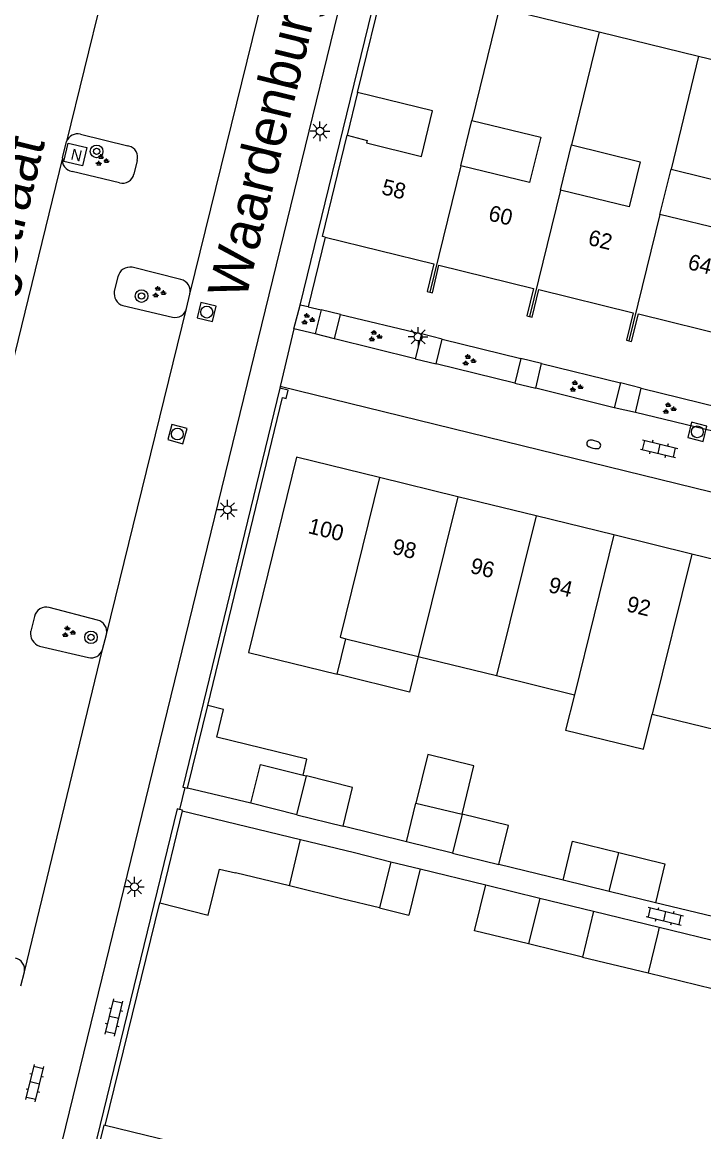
# Model space of a CAD drawing. Extents: x 125000 to 129004, y 397500 to 399008.
# Drawn here: x 127830.8 to 127874, y 398032.3 to 398102.6 of the extents above; entities that cross this region are included whole.
import ezdxf

# ---------------------------------------------------------------- set-up
doc = ezdxf.new("R2010")
doc.units = 0
for name, color, linetype in [('gg-afsc-erfafscheiding', 7, 'Continuous'), ('gg-afsc-hekwerk', 7, 'Continuous'), ('gg-afsc-muur', 7, 'Continuous'), ('gg-anno-huisnummerreeks BGT', 7, 'Continuous'), ('gg-anno-openbare ruimte label', 7, 'Continuous'), ('gg-bbg-bijgebouw', 7, 'Continuous'), ('gg-bbg-gedigitaliseerde bebouwing', 7, 'Continuous'), ('gg-bbg-hoofdgebouw', 7, 'Continuous'), ('gg-bbg-luifel en loopbrug', 7, 'Continuous'), ('gg-bbg-tussenscheiding', 7, 'Continuous'), ('gg-knt-verharding', 7, 'Continuous'), ('gg-knt-verharding nz', 7, 'Continuous'), ('gt-grn-weggrens', 7, 'Continuous'), ('gt-symb-boom', 7, 'Continuous'), ('gt-symb-brandkraan', 7, 'Continuous'), ('gt-symb-groenvak', 7, 'Continuous'), ('gt-symb-klinker verharding', 7, 'Continuous'), ('gt-symb-lichtmast', 7, 'Continuous'), ('gt-symb-nortonput', 7, 'Continuous'), ('gt-symb-rioolschacht', 7, 'Continuous')]:
    doc.layers.add(name, color=color, linetype=linetype)

# ---------------------------------------------------------------- blocks, each defined once
blk = doc.blocks.new('gt0-GRVAK')
at = {"layer": 'gt-symb-groenvak'}
for p, q in [((-0.11, 0.189), (-0.228, 0.24)), ((-0.182, 0.153), (0.088, 0.153)), ((-0.091, 0.211), (-0.156, 0.322)), ((-0.047, 0.214), (-0.047, 0.393)), ((-0.004, 0.211), (0.061, 0.322)), ((0.015, 0.189), (0.133, 0.24)), ((0.262, -0.052), (0.197, 0.059)), ((0.305, -0.049), (0.305, 0.13)), ((0.349, -0.052), (0.414, 0.059)), ((-0.245, -0.228), (-0.363, -0.177)), ((-0.318, -0.264), (-0.047, -0.264)), ((-0.226, -0.206), (-0.291, -0.095)), ((-0.183, -0.203), (-0.183, -0.024)), ((-0.139, -0.206), (-0.074, -0.095)), ((-0.12, -0.228), (-0.002, -0.177)), ((0.243, -0.074), (0.125, -0.023)), ((0.17, -0.11), (0.441, -0.11)), ((0.368, -0.074), (0.486, -0.023))]:
    blk.add_line(p, q, dxfattribs=at)
blk = doc.blocks.new('gt0-BR')
at = {"layer": 'gt-symb-brandkraan'}
for centre, radius, start, end in [((-0.244, 0), 0.206, 107.56694, 252.43307), ((0.599, -2.664), 3, 106.89205, 107.56694), ((0, -0.691), 0.938, 73.10799, 106.89205), ((-0.599, -2.664), 3, 72.43309, 73.10799), ((0.244, 0), 0.206, 287.56695, 72.43309), ((0.599, 2.664), 3, 252.43307, 253.10797), ((0, 0.691), 0.938, 253.10797, 286.89206), ((-0.599, 2.664), 3, 286.89206, 287.56695)]:
    blk.add_arc(centre, radius, start, end, dxfattribs=at)
blk = doc.blocks.new('gt0-KL1')
at = {"layer": 'gt-symb-klinker verharding'}
for p, q in [((-1.15, 0.3), (1.15, 0.3)), ((-1, -0.3), (-1, 0.3)), ((-0.5, 0.3), (-0.5, 0.45)), ((0, -0.3), (0, 0.3)), ((0.5, 0.3), (0.5, 0.45)), ((1, -0.3), (1, 0.3)), ((-1.15, -0.3), (1.15, -0.3)), ((-0.5, -0.45), (-0.5, -0.3)), ((0.5, -0.45), (0.5, -0.3))]:
    blk.add_line(p, q, dxfattribs=at)
blk = doc.blocks.new('gt0-LMAST')
at = {"layer": 'gt-symb-lichtmast'}
for p, q in [((-0.182, 0.173), (-0.447, 0.438)), ((-0.005, 0.246), (-0.005, 0.621)), ((0.172, 0.173), (0.437, 0.438)), ((-0.255, -0.004), (-0.63, -0.004)), ((-0.182, -0.181), (-0.447, -0.446)), ((-0.005, -0.254), (-0.005, -0.629)), ((0.437, -0.446), (0.172, -0.181)), ((0.245, -0.004), (0.62, -0.004))]:
    blk.add_line(p, q, dxfattribs=at)
blk.add_circle((-0.005, -0.004), 0.25, dxfattribs=at)
blk = doc.blocks.new('gt0-RS')
at = {"layer": 'gt-symb-rioolschacht'}
blk.add_lwpolyline([(-0.5, -0.5), (0.5, -0.5), (0.5, 0.5), (-0.5, 0.5)], close=True, dxfattribs=at)
blk.add_circle((0, 0), 0.375, dxfattribs=at)
blk = doc.blocks.new('gt0-BOOM')
at = {"layer": 'gt-symb-boom'}
for radius in [0.4, 0.2]:
    blk.add_circle((0, 0), radius, dxfattribs=at)
blk = doc.blocks.new('gt0-NPUT')
at = {"layer": 'gt-symb-nortonput'}
blk.add_lwpolyline([(-0.566, -0.608), (-0.566, 0.592), (0.634, 0.592), (0.634, -0.608)], close=True, dxfattribs=at)
blk.add_text('N', height=0.7, dxfattribs=at).set_placement((-0.221, -0.381))

msp = doc.modelspace()

# ---------------------------------------------------------------- linework, layer by layer
at = {"layer": 'gg-afsc-erfafscheiding'}
for p, q in [((127848.921, 398084.56), (127849.743, 398084.38)), ((127850.971, 398084.073), (127856.093, 398082.854)), ((127857.408, 398082.524), (127862.397, 398081.286)), ((127863.716, 398080.975), (127868.713, 398079.746)), ((127870.027, 398079.411), (127875.029, 398078.185)), ((127855.149, 398050.664), (127851.128, 398051.666)), ((127856.01, 398048.957), (127860.181, 398047.954)), ((127865.079, 398048.243), (127861.013, 398049.236)), ((127875.089, 398045.806), (127870.939, 398046.815))]:
    msp.add_line(p, q, dxfattribs=at)
at = {"layer": 'gg-afsc-hekwerk'}
msp.add_line((127841.103, 398054.105), (127840.746, 398052.723), dxfattribs=at)
at = {"layer": 'gg-afsc-muur'}
for p, q in [((127852.05, 398098.142), (127851.391, 398095.449)), ((127850, 398088.982), (127848.921, 398084.56)), ((127848.921, 398084.56), (127848.416, 398084.683)), ((127911.286, 398063.817), (127847.139, 398079.523)), ((127841.103, 398054.105), (127841.269, 398054.067)), ((127836.037, 398032.708), (127839.502, 398046.812))]:
    msp.add_line(p, q, dxfattribs=at)
for points in [[(127848.416, 398084.683), (127853.647, 398106.127), (127853.796, 398106.091)], [(127847.113, 398079.418), (127840.958, 398054.143), (127841.103, 398054.105)], [(127842.545, 398059.308), (127847.296, 398078.818), (127847.51, 398078.766), (127847.638, 398079.29), (127847.113, 398079.418)], [(127840.746, 398052.723), (127840.601, 398052.761), (127831.919, 398017.18)], [(127840.931, 398052.636), (127840.942, 398052.678), (127840.746, 398052.723)]]:
    msp.add_lwpolyline(points, dxfattribs=at)
at = {"layer": 'gg-bbg-bijgebouw'}
for p, q in [((127848.592, 398054.903), (127848.806, 398054.85)), ((127848.197, 398052.392), (127845.273, 398053.117)), ((127855.149, 398050.664), (127855.749, 398053.13)), ((127855.749, 398053.13), (127858.68, 398052.416)), ((127840.931, 398052.636), (127839.502, 398046.812)), ((127840.931, 398052.636), (127845.026, 398051.644)), ((127848.197, 398052.392), (127851.128, 398051.666)), ((127845.026, 398051.644), (127848.435, 398050.818)), ((127848.435, 398050.818), (127851.857, 398049.989)), ((127858.078, 398049.951), (127855.149, 398050.664)), ((127851.857, 398049.989), (127854.155, 398049.403)), ((127854.155, 398049.403), (127853.449, 398046.488)), ((127858.078, 398049.951), (127861.013, 398049.236)), ((127847.723, 398047.875), (127844.313, 398048.701)), ((127860.181, 398047.954), (127863.602, 398047.112)), ((127868.004, 398047.53), (127865.079, 398048.243)), ((127851.144, 398047.046), (127847.723, 398047.875)), ((127870.939, 398046.815), (127868.004, 398047.53)), ((127853.449, 398046.488), (127851.144, 398047.046)), ((127863.602, 398047.112), (127867.02, 398046.271)), ((127867.02, 398046.271), (127866.307, 398043.372)), ((127866.307, 398043.372), (127862.886, 398044.201))]:
    msp.add_line(p, q, dxfattribs=at)
for points in [[(127845.273, 398053.117), (127845.882, 398055.575), (127848.592, 398054.903)], [(127851.128, 398051.666), (127851.737, 398054.124), (127848.806, 398054.85)], [(127861.013, 398049.236), (127861.614, 398051.701), (127858.68, 398052.416)], [(127865.079, 398048.243), (127865.68, 398050.71), (127868.606, 398049.997)], [(127868.606, 398049.997), (127871.54, 398049.282), (127870.939, 398046.815)], [(127839.502, 398046.812), (127842.574, 398046.018), (127843.293, 398048.948), (127844.313, 398048.701)], [(127862.886, 398044.201), (127859.462, 398045.031), (127860.181, 398047.954)]]:
    msp.add_lwpolyline(points, dxfattribs=at)
at = {"layer": 'gg-bbg-gedigitaliseerde bebouwing'}
for p, q in [((127858.597, 398093.513), (127859.297, 398096.377)), ((127864.914, 398091.968), (127865.615, 398094.832)), ((127871.226, 398090.424), (127871.927, 398093.288)), ((127870.728, 398058.769), (127875.751, 398057.545))]:
    msp.add_line(p, q, dxfattribs=at)
for points in [[(127859.297, 398096.377), (127863.661, 398095.31), (127862.961, 398092.446), (127858.597, 398093.513)], [(127865.615, 398094.832), (127869.979, 398093.765), (127869.278, 398090.9), (127864.914, 398091.968)], [(127871.927, 398093.288), (127876.291, 398092.221), (127875.591, 398089.356), (127871.226, 398090.424)]]:
    msp.add_lwpolyline(points, dxfattribs=at)
at = {"layer": 'gg-bbg-hoofdgebouw'}
for p, q in [((127861.05, 398103.544), (127867.367, 398101.997)), ((127867.367, 398101.997), (127873.679, 398100.452)), ((127873.679, 398100.452), (127879.993, 398098.905)), ((127858.409, 398072.533), (127853.442, 398073.749)), ((127863.373, 398071.318), (127858.409, 398072.533)), ((127868.298, 398070.113), (127863.373, 398071.318)), ((127873.24, 398068.903), (127868.298, 398070.113)), ((127878.255, 398067.676), (127873.24, 398068.903)), ((127850.762, 398061.287), (127851.314, 398063.54)), ((127851.314, 398063.54), (127855.901, 398062.418)), ((127855.901, 398062.418), (127860.865, 398061.203)), ((127860.865, 398061.203), (127865.806, 398059.994)), ((127843.587, 398030.861), (127836.037, 398032.708))]:
    msp.add_line(p, q, dxfattribs=at)
for points in [[(127852.05, 398098.142), (127853.804, 398105.319), (127853.975, 398105.277)], [(127851.391, 398095.449), (127852.656, 398095.115), (127852.616, 398094.959), (127856.106, 398094.101), (127856.808, 398096.986), (127852.05, 398098.142)], [(127850, 398088.982), (127849.821, 398089.026), (127851.391, 398095.449)], [(127850, 398088.982), (127856.878, 398087.288), (127856.469, 398085.535), (127856.631, 398085.498)], [(127856.631, 398085.498), (127856.792, 398085.461), (127857.211, 398087.207), (127863.21, 398085.741), (127862.784, 398083.991), (127862.949, 398083.954)], [(127862.949, 398083.954), (127863.113, 398083.917), (127863.535, 398085.663), (127869.524, 398084.188), (127869.097, 398082.452), (127869.261, 398082.411)], [(127869.261, 398082.411), (127869.425, 398082.37), (127869.856, 398084.122), (127875.846, 398082.644), (127875.413, 398080.904), (127875.575, 398080.863)], [(127853.442, 398073.749), (127848.175, 398075.038), (127845.138, 398062.663), (127850.762, 398061.287)], [(127865.806, 398059.994), (127865.239, 398057.744), (127870.181, 398056.535), (127870.728, 398058.769)], [(127836.037, 398032.708), (127835.951, 398032.729), (127833.591, 398023.114), (127833.903, 398023.034)]]:
    msp.add_lwpolyline(points, dxfattribs=at)
at = {"layer": 'gg-bbg-luifel en loopbrug'}
for p, q in [((127841.269, 398054.067), (127842.545, 398059.308)), ((127845.273, 398053.117), (127841.269, 398054.067)), ((127854.155, 398049.403), (127856.01, 398048.957)), ((127856.01, 398048.957), (127855.298, 398046.034)), ((127853.449, 398046.488), (127855.298, 398046.034)), ((127867.02, 398046.271), (127871.18, 398045.258)), ((127871.18, 398045.258), (127875.34, 398044.244)), ((127866.307, 398043.372), (127870.472, 398042.363)), ((127870.472, 398042.363), (127874.629, 398041.356))]:
    msp.add_line(p, q, dxfattribs=at)
for points in [[(127855.901, 398062.418), (127855.35, 398060.165), (127850.762, 398061.287)], [(127848.592, 398054.903), (127848.836, 398055.9), (127843.119, 398057.298), (127843.551, 398059.062), (127842.545, 398059.308)], [(127858.68, 398052.416), (127859.43, 398055.481), (127856.499, 398056.198), (127855.749, 398053.13)], [(127871.18, 398045.258), (127871.087, 398044.893), (127870.472, 398042.363)]]:
    msp.add_lwpolyline(points, dxfattribs=at)
at = {"layer": 'gg-bbg-tussenscheiding'}
for p, q in [((127861.05, 398103.544), (127859.297, 398096.377)), ((127867.367, 398101.997), (127865.615, 398094.832)), ((127873.679, 398100.452), (127871.927, 398093.288)), ((127858.597, 398093.513), (127856.631, 398085.498)), ((127864.914, 398091.968), (127862.949, 398083.954)), ((127871.226, 398090.424), (127869.261, 398082.411)), ((127858.409, 398072.533), (127855.901, 398062.418)), ((127863.373, 398071.318), (127860.865, 398061.203)), ((127868.298, 398070.113), (127865.806, 398059.994)), ((127873.24, 398068.903), (127870.728, 398058.769)), ((127848.197, 398052.392), (127848.806, 398054.85)), ((127858.68, 398052.416), (127858.078, 398049.951)), ((127847.723, 398047.875), (127848.435, 398050.818)), ((127868.004, 398047.53), (127868.606, 398049.997)), ((127863.602, 398047.112), (127862.886, 398044.201))]:
    msp.add_line(p, q, dxfattribs=at)
msp.add_lwpolyline([(127853.442, 398073.749), (127850.94, 398063.632), (127851.314, 398063.54)], dxfattribs=at)
at = {"layer": 'gg-knt-verharding'}
for p, q in [((127852.822, 398111.477), (127829.871, 398017.687)), ((127833.342, 398094.007), (127833.594, 398095.047)), ((127834.475, 398095.501), (127837.486, 398094.762)), ((127837.544, 398094.748), (127837.486, 398094.762)), ((127838.073, 398093.835), (127837.852, 398092.976)), ((127836.956, 398092.419), (127833.95, 398093.149)), ((127840.85, 398086.302), (127837.749, 398087.081)), ((127836.852, 398086.47), (127836.622, 398085.57)), ((127841.207, 398084.46), (127841.418, 398085.373)), ((127837.17, 398084.643), (127840.306, 398083.917)), ((127848.011, 398083.174), (127848.416, 398084.683)), ((127849.743, 398084.38), (127849.359, 398082.854)), ((127850.971, 398084.073), (127849.743, 398084.38)), ((127850.59, 398082.538), (127850.971, 398084.073)), ((127849.359, 398082.854), (127848.011, 398083.174)), ((127850.59, 398082.538), (127849.359, 398082.854)), ((127855.695, 398081.275), (127850.59, 398082.538)), ((127856.093, 398082.854), (127855.695, 398081.275)), ((127857.408, 398082.524), (127856.093, 398082.854)), ((127857.027, 398080.959), (127857.408, 398082.524)), ((127855.695, 398081.275), (127857.027, 398080.959)), ((127862.012, 398079.74), (127857.027, 398080.959)), ((127862.397, 398081.286), (127862.012, 398079.74)), ((127863.716, 398080.975), (127862.397, 398081.286)), ((127863.356, 398079.421), (127863.716, 398080.975)), ((127862.012, 398079.74), (127863.356, 398079.421)), ((127868.713, 398079.746), (127868.312, 398078.18)), ((127870.027, 398079.411), (127868.713, 398079.746)), ((127847.139, 398079.523), (127847.113, 398079.418)), ((127868.312, 398078.18), (127863.356, 398079.421)), ((127869.675, 398077.864), (127870.027, 398079.411)), ((127869.675, 398077.864), (127868.312, 398078.18)), ((127874.655, 398076.663), (127869.675, 398077.864)), ((127835.562, 398064.726), (127832.49, 398065.518)), ((127831.565, 398064.943), (127831.317, 398064.012)), ((127835.865, 398062.848), (127836.128, 398063.817)), ((127831.88, 398063.066), (127834.975, 398062.344)), ((127830.683, 398041.556), (127830.917, 398042.443))]:
    msp.add_line(p, q, dxfattribs=at)
for centre, radius, start, end in [((127834.285, 398094.788), 0.738, 75.06709, 159.45914), ((127837.386, 398094.047), 0.719, 342.88412, 77.29262), ((127834.051, 398093.865), 0.723, 168.67765, 261.96701), ((127837.145, 398093.114), 0.72, 254.76719, 348.96726), ((127837.624, 398086.301), 0.79, 80.86558, 167.65663), ((127840.653, 398085.544), 0.783, 347.41409, 75.46999), ((127837.446, 398085.432), 0.836, 170.46731, 250.71196), ((127840.476, 398084.655), 0.757, 257.0486, 345.10309), ((127832.295, 398064.801), 0.743, 74.76009, 168.97186), ((127835.38, 398063.982), 0.766, 347.58247, 76.23546), ((127832.149, 398063.867), 0.845, 170.08692, 251.43), ((127835.152, 398063.07), 0.747, 256.33262, 342.71245), ((127830.186, 398042.582), 0.745, 349.21254, 77.4008)]:
    msp.add_arc(centre, radius, start, end, dxfattribs=at)
at = {"layer": 'gg-knt-verharding nz'}
for p, q in [((127841.418, 398085.373), (127849.211, 398117.139)), ((127836.804, 398108.142), (127833.594, 398095.047)), ((127833.342, 398094.007), (127824.751, 398058.985)), ((127836.128, 398063.817), (127841.207, 398084.46)), ((127830.917, 398042.443), (127835.865, 398062.848))]:
    msp.add_line(p, q, dxfattribs=at)
at = {"layer": 'gt-grn-weggrens'}
msp.add_line((127848.011, 398083.174), (127847.139, 398079.523), dxfattribs=at)

# ---------------------------------------------------------------- block references
at = {"layer": 'gt-symb-boom'}
for p in [(127835.498, 398094.416), (127838.347, 398085.253), (127835.143, 398063.629)]:
    msp.add_blockref('gt0-BOOM', p, dxfattribs=at)
at = {"layer": 'gt-symb-brandkraan', "rotation": -13.716469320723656}
msp.add_blockref('gt0-BR', (127867.024, 398075.848), dxfattribs=at)
at = {"layer": 'gt-symb-groenvak'}
for p in [(127835.822, 398093.84), (127839.437, 398085.485), (127848.88, 398083.777), (127853.143, 398082.706), (127859.096, 398081.174), (127865.886, 398079.52), (127871.796, 398078.124), (127833.701, 398063.962)]:
    msp.add_blockref('gt0-GRVAK', p, dxfattribs=at)
at = {"layer": 'gt-symb-klinker verharding'}
for p, rotation in [((127871.17, 398075.578), -13.411071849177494), ((127871.532, 398045.964), -13.71646932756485), ((127836.609, 398039.539), 76.40843956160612), ((127831.581, 398035.385), 76.40843956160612)]:
    msp.add_blockref('gt0-KL1', p, dxfattribs=dict(at, rotation=rotation))
at = {"layer": 'gt-symb-lichtmast'}
for p in [(127849.669, 398095.701), (127855.888, 398082.665), (127843.797, 398071.716), (127837.905, 398047.824)]:
    msp.add_blockref('gt0-LMAST', p, dxfattribs=at)
at = {"layer": 'gt-symb-nortonput', "rotation": -13.063337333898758}
msp.add_blockref('gt0-NPUT', (127834.119, 398094.24), dxfattribs=at)
at = {"layer": 'gt-symb-rioolschacht'}
for p, rotation in [((127842.484, 398084.234), -13.716469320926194), ((127840.622, 398076.509), -14.898187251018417), ((127873.591, 398076.649), -13.939014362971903)]:
    msp.add_blockref('gt0-RS', p, dxfattribs=dict(at, rotation=rotation))

# ---------------------------------------------------------------- texts
at = {"layer": 'gg-anno-huisnummerreeks BGT'}
for s, rotation, p in [('58', 346.2, (127853.516, 398091.719)), ('60', 346.3, (127860.286, 398090.058)), ('62', 346.2, (127866.607, 398088.509)), ('64', 346.1, (127872.93, 398086.97)), ('100', 346.2, (127848.852, 398070.24)), ('98', 346.2, (127854.182, 398068.935)), ('96', 346.2, (127859.136, 398067.722)), ('94', 346.2, (127864.09, 398066.51)), ('92', 346.2, (127869.044, 398065.297))]:
    msp.add_text(s, height=1, rotation=rotation, dxfattribs=at).set_placement(p)
at = {"layer": 'gg-anno-openbare ruimte label'}
for p in [(127844.951, 398084.945), (127825.451, 398067.217)]:
    msp.add_text('Waardenburgstraat', height=2.5, rotation=76.3, dxfattribs=at).set_placement(p)

doc.saveas('drawing.dxf')
